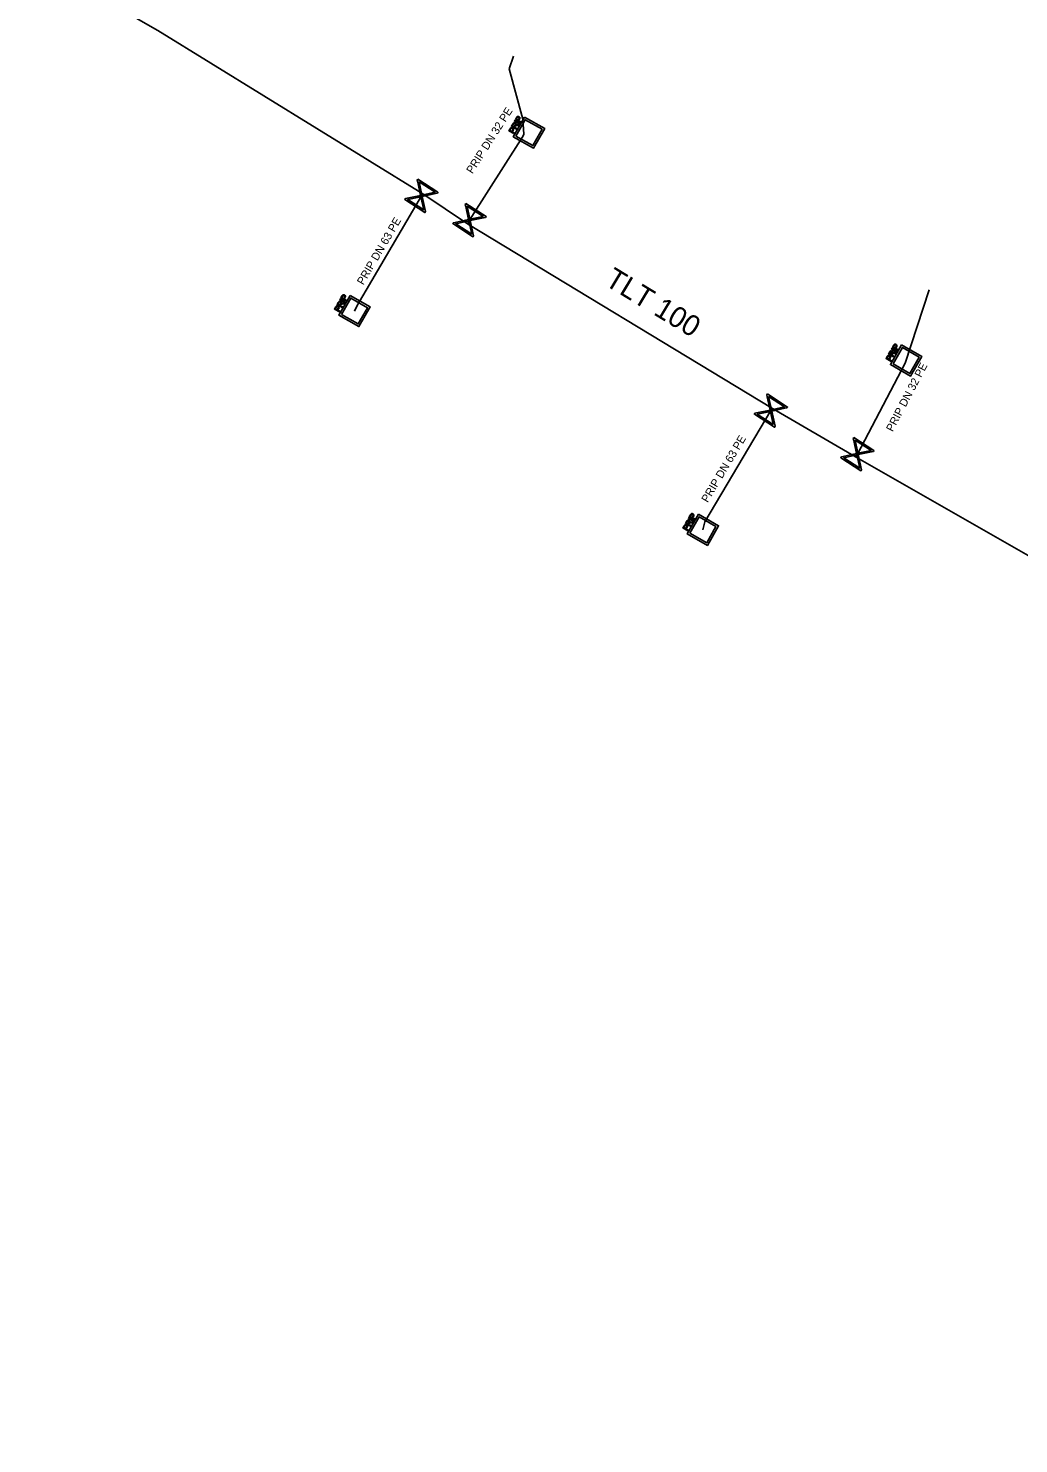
# Model space of a CAD drawing. Extents: x -643544 to -637295, y -1119190 to -1111715.
# Drawn here: x -642004.6 to -641942.8, y -1113743.8 to -1113655.3 of the extents above; entities that cross this region are included whole.
import ezdxf

# ---------------------------------------------------------------- set-up
doc = ezdxf.new("R2010")
doc.units = 0
for name, color, linetype in [('Default', 7, 'Continuous'), ('VP Popis přípojky', 7, 'Continuous'), ('VP Přípojka', 7, 'Continuous'), ('VP Řad', 7, 'Continuous'), ('VP Řad - popis', 7, 'Continuous'), ('VP Šachta', 7, 'Continuous'), ('VP Šoupě', 7, 'Continuous')]:
    doc.layers.add(name, color=color, linetype=linetype)

msp = doc.modelspace()

# ---------------------------------------------------------------- linework, layer by layer
at = {"layer": 'Default'}
for points in [[(-641974.143, -1113660.926), (-641974.126, -1113660.895), (-641974.113, -1113660.88), (-641974.096, -1113660.86), (-641974.076, -1113660.85), (-641974.057, -1113660.84), (-641974.032, -1113660.842), (-641974.008, -1113660.844), (-641973.985, -1113660.857), (-641973.945, -1113660.88), (-641973.932, -1113660.921), (-641973.919, -1113660.961), (-641973.957, -1113661.027)], [(-641973.993, -1113661.006), (-641973.97, -1113660.966), (-641973.975, -1113660.941), (-641973.98, -1113660.916), (-641974.008, -1113660.9), (-641974.027, -1113660.889), (-641974.046, -1113660.891), (-641974.065, -1113660.893), (-641974.079, -1113660.906), (-641974.088, -1113660.915), (-641974.104, -1113660.944)], [(-641974.542, -1113661.621), (-641974.525, -1113661.591), (-641974.512, -1113661.575), (-641974.495, -1113661.556), (-641974.475, -1113661.546), (-641974.456, -1113661.536), (-641974.431, -1113661.538), (-641974.407, -1113661.54), (-641974.384, -1113661.553), (-641974.344, -1113661.576), (-641974.331, -1113661.616), (-641974.318, -1113661.657), (-641974.356, -1113661.722)], [(-641974.392, -1113661.702), (-641974.369, -1113661.662), (-641974.374, -1113661.637), (-641974.38, -1113661.612), (-641974.407, -1113661.596), (-641974.426, -1113661.585), (-641974.445, -1113661.587), (-641974.465, -1113661.588), (-641974.478, -1113661.602), (-641974.487, -1113661.611), (-641974.504, -1113661.639)], [(-641974.372, -1113661.322), (-641974.348, -1113661.281), (-641974.327, -1113661.264), (-641974.306, -1113661.247), (-641974.278, -1113661.247), (-641974.249, -1113661.246), (-641974.224, -1113661.261), (-641974.19, -1113661.28), (-641974.18, -1113661.314), (-641974.17, -1113661.348), (-641974.189, -1113661.396), (-641974.171, -1113661.385), (-641974.159, -1113661.381), (-641974.133, -1113661.372), (-641974.098, -1113661.37)], [(-641974.239, -1113661.41), (-641974.222, -1113661.381), (-641974.219, -1113661.362), (-641974.216, -1113661.343), (-641974.224, -1113661.327), (-641974.232, -1113661.312), (-641974.248, -1113661.303), (-641974.269, -1113661.291), (-641974.293, -1113661.299), (-641974.316, -1113661.306), (-641974.336, -1113661.341)], [(-641974.1, -1113661.42), (-641974.139, -1113661.422), (-641974.16, -1113661.425), (-641974.182, -1113661.428), (-641974.193, -1113661.434), (-641974.204, -1113661.441), (-641974.212, -1113661.449), (-641974.218, -1113661.454), (-641974.227, -1113661.47)], [(-641985.272, -1113672.462), (-641985.248, -1113672.421), (-641985.227, -1113672.404), (-641985.206, -1113672.387), (-641985.178, -1113672.387), (-641985.149, -1113672.386), (-641985.124, -1113672.401), (-641985.09, -1113672.42), (-641985.08, -1113672.454), (-641985.07, -1113672.488), (-641985.089, -1113672.536), (-641985.071, -1113672.525), (-641985.059, -1113672.521), (-641985.033, -1113672.512), (-641984.998, -1113672.51)], [(-641985.139, -1113672.55), (-641985.122, -1113672.521), (-641985.119, -1113672.502), (-641985.116, -1113672.483), (-641985.124, -1113672.467), (-641985.132, -1113672.452), (-641985.148, -1113672.443), (-641985.169, -1113672.431), (-641985.193, -1113672.439), (-641985.216, -1113672.446), (-641985.236, -1113672.481)], [(-641985, -1113672.56), (-641985.039, -1113672.562), (-641985.06, -1113672.565), (-641985.082, -1113672.568), (-641985.093, -1113672.574), (-641985.104, -1113672.581), (-641985.112, -1113672.589), (-641985.118, -1113672.594), (-641985.127, -1113672.61)], [(-641985.043, -1113672.066), (-641985.026, -1113672.035), (-641985.013, -1113672.02), (-641984.996, -1113672), (-641984.976, -1113671.99), (-641984.957, -1113671.98), (-641984.932, -1113671.982), (-641984.908, -1113671.984), (-641984.885, -1113671.997), (-641984.845, -1113672.02), (-641984.832, -1113672.061), (-641984.819, -1113672.101), (-641984.857, -1113672.167)], [(-641984.893, -1113672.146), (-641984.87, -1113672.106), (-641984.875, -1113672.081), (-641984.88, -1113672.056), (-641984.908, -1113672.04), (-641984.927, -1113672.029), (-641984.946, -1113672.031), (-641984.965, -1113672.033), (-641984.979, -1113672.046), (-641984.988, -1113672.055), (-641985.004, -1113672.084)], [(-641985.442, -1113672.761), (-641985.425, -1113672.731), (-641985.412, -1113672.715), (-641985.395, -1113672.696), (-641985.375, -1113672.686), (-641985.356, -1113672.676), (-641985.331, -1113672.678), (-641985.307, -1113672.68), (-641985.284, -1113672.693), (-641985.244, -1113672.716), (-641985.231, -1113672.756), (-641985.218, -1113672.797), (-641985.256, -1113672.862)], [(-641985.292, -1113672.842), (-641985.269, -1113672.802), (-641985.274, -1113672.777), (-641985.28, -1113672.752), (-641985.307, -1113672.736), (-641985.326, -1113672.725), (-641985.345, -1113672.727), (-641985.365, -1113672.728), (-641985.378, -1113672.742), (-641985.387, -1113672.751), (-641985.404, -1113672.779)], [(-641950.583, -1113675.156), (-641950.566, -1113675.125), (-641950.553, -1113675.11), (-641950.536, -1113675.09), (-641950.516, -1113675.08), (-641950.497, -1113675.07), (-641950.472, -1113675.072), (-641950.448, -1113675.074), (-641950.425, -1113675.087), (-641950.385, -1113675.11), (-641950.372, -1113675.151), (-641950.359, -1113675.191), (-641950.397, -1113675.257)], [(-641950.433, -1113675.236), (-641950.41, -1113675.196), (-641950.415, -1113675.171), (-641950.42, -1113675.146), (-641950.448, -1113675.13), (-641950.467, -1113675.119), (-641950.486, -1113675.121), (-641950.505, -1113675.123), (-641950.519, -1113675.136), (-641950.528, -1113675.145), (-641950.544, -1113675.174)], [(-641950.982, -1113675.851), (-641950.965, -1113675.821), (-641950.952, -1113675.805), (-641950.935, -1113675.786), (-641950.915, -1113675.776), (-641950.896, -1113675.766), (-641950.871, -1113675.768), (-641950.847, -1113675.77), (-641950.824, -1113675.783), (-641950.784, -1113675.806), (-641950.771, -1113675.846), (-641950.758, -1113675.887), (-641950.796, -1113675.952)], [(-641950.832, -1113675.932), (-641950.809, -1113675.892), (-641950.814, -1113675.867), (-641950.82, -1113675.842), (-641950.847, -1113675.826), (-641950.866, -1113675.815), (-641950.885, -1113675.817), (-641950.905, -1113675.818), (-641950.918, -1113675.832), (-641950.927, -1113675.841), (-641950.944, -1113675.869)], [(-641950.812, -1113675.552), (-641950.788, -1113675.511), (-641950.767, -1113675.494), (-641950.746, -1113675.477), (-641950.718, -1113675.477), (-641950.689, -1113675.476), (-641950.664, -1113675.491), (-641950.63, -1113675.51), (-641950.62, -1113675.544), (-641950.61, -1113675.578), (-641950.629, -1113675.626), (-641950.611, -1113675.615), (-641950.599, -1113675.611), (-641950.573, -1113675.602), (-641950.538, -1113675.6)], [(-641950.679, -1113675.64), (-641950.662, -1113675.611), (-641950.659, -1113675.592), (-641950.656, -1113675.573), (-641950.664, -1113675.557), (-641950.672, -1113675.542), (-641950.688, -1113675.533), (-641950.709, -1113675.521), (-641950.733, -1113675.529), (-641950.756, -1113675.536), (-641950.776, -1113675.571)], [(-641950.54, -1113675.65), (-641950.579, -1113675.652), (-641950.6, -1113675.655), (-641950.622, -1113675.658), (-641950.633, -1113675.664), (-641950.644, -1113675.671), (-641950.652, -1113675.679), (-641950.658, -1113675.684), (-641950.667, -1113675.7)], [(-641963.273, -1113685.736), (-641963.256, -1113685.705), (-641963.243, -1113685.69), (-641963.226, -1113685.67), (-641963.206, -1113685.66), (-641963.187, -1113685.65), (-641963.162, -1113685.652), (-641963.138, -1113685.654), (-641963.115, -1113685.667), (-641963.075, -1113685.69), (-641963.062, -1113685.731), (-641963.049, -1113685.771), (-641963.087, -1113685.837)], [(-641963.123, -1113685.816), (-641963.1, -1113685.776), (-641963.105, -1113685.751), (-641963.11, -1113685.726), (-641963.138, -1113685.71), (-641963.157, -1113685.699), (-641963.176, -1113685.701), (-641963.195, -1113685.703), (-641963.209, -1113685.716), (-641963.218, -1113685.725), (-641963.234, -1113685.754)], [(-641963.672, -1113686.431), (-641963.655, -1113686.401), (-641963.642, -1113686.385), (-641963.625, -1113686.366), (-641963.605, -1113686.356), (-641963.586, -1113686.346), (-641963.561, -1113686.348), (-641963.537, -1113686.35), (-641963.514, -1113686.363), (-641963.474, -1113686.386), (-641963.461, -1113686.426), (-641963.448, -1113686.467), (-641963.486, -1113686.532)], [(-641963.522, -1113686.512), (-641963.499, -1113686.472), (-641963.504, -1113686.447), (-641963.51, -1113686.422), (-641963.537, -1113686.406), (-641963.556, -1113686.395), (-641963.575, -1113686.397), (-641963.595, -1113686.398), (-641963.608, -1113686.412), (-641963.617, -1113686.421), (-641963.634, -1113686.449)], [(-641963.502, -1113686.132), (-641963.478, -1113686.091), (-641963.457, -1113686.074), (-641963.436, -1113686.057), (-641963.408, -1113686.057), (-641963.379, -1113686.056), (-641963.354, -1113686.071), (-641963.32, -1113686.09), (-641963.31, -1113686.124), (-641963.3, -1113686.158), (-641963.319, -1113686.206), (-641963.301, -1113686.195), (-641963.289, -1113686.191), (-641963.263, -1113686.182), (-641963.228, -1113686.18)], [(-641963.369, -1113686.22), (-641963.352, -1113686.191), (-641963.349, -1113686.172), (-641963.346, -1113686.153), (-641963.354, -1113686.137), (-641963.362, -1113686.122), (-641963.378, -1113686.113), (-641963.399, -1113686.101), (-641963.423, -1113686.109), (-641963.446, -1113686.116), (-641963.466, -1113686.151)], [(-641963.23, -1113686.23), (-641963.269, -1113686.232), (-641963.29, -1113686.235), (-641963.312, -1113686.238), (-641963.323, -1113686.244), (-641963.334, -1113686.251), (-641963.342, -1113686.259), (-641963.348, -1113686.264), (-641963.357, -1113686.28)]]:
    msp.add_open_spline(points, degree=3, dxfattribs=at)
at = {"layer": 'VP Přípojka'}
for points in [[(-641977.2, -1113667.56), (-641977.08, -1113667.32), (-641973.75, -1113662.09), (-641973.67, -1113661.95), (-641973.74, -1113661.02), (-641974.6, -1113657.87), (-641974.32, -1113657.08)], [(-641984.26, -1113673), (-641984.09, -1113672.66), (-641980.08, -1113665.81), (-641979.98, -1113665.68)], [(-641952.96, -1113682.11), (-641952.84, -1113681.94), (-641949.86, -1113676.25), (-641948.36, -1113671.67)], [(-641962.49, -1113686.67), (-641962.38, -1113686.16), (-641958.24, -1113679.22), (-641958.15, -1113679.09)]]:
    msp.add_lwpolyline(points, dxfattribs=at)
at = {"layer": 'VP Řad'}
msp.add_lwpolyline([(-641873.9, -1113743.75), (-641874.14, -1113743.29), (-641875.92, -1113739.91), (-641878.16, -1113735.53), (-641882.26, -1113729.36), (-641885.55, -1113724.92), (-641888.37, -1113721.73), (-641893.14, -1113717.58), (-641895.32, -1113716), (-641905.37, -1113709.33), (-641912.23, -1113705.41), (-641929.14, -1113695.91), (-641935.76, -1113691.93), (-641952.96, -1113682.11), (-641958.15, -1113679.09), (-641977.2, -1113667.56), (-641979.98, -1113665.68), (-641996.54, -1113655.48), (-642004.64, -1113650.84)], dxfattribs=at)
at = {"layer": 'VP Šachta'}
for points in [[(-641973.637, -1113660.888), (-641972.377, -1113661.608), (-641973.078, -1113662.835), (-641974.338, -1113662.115), (-641973.637, -1113660.888)], [(-641973.957, -1113661.323), (-641974.269, -1113661.145), (-641974.246, -1113661.105), (-641973.934, -1113661.283), (-641973.957, -1113661.323)], [(-641973.898, -1113661.22), (-641974.21, -1113661.042), (-641974.143, -1113660.926)], [(-641974.171, -1113662.071), (-641973.125, -1113662.669), (-641972.544, -1113661.652), (-641973.589, -1113661.054), (-641974.171, -1113662.071)], [(-641974.104, -1113660.944), (-641974.15, -1113661.023), (-641974.039, -1113661.087)], [(-641974.039, -1113661.087), (-641973.993, -1113661.006)], [(-641973.957, -1113661.027), (-641974.003, -1113661.107), (-641973.875, -1113661.18), (-641973.898, -1113661.22)], [(-641974.298, -1113661.916), (-641974.609, -1113661.738), (-641974.542, -1113661.621)], [(-641974.504, -1113661.639), (-641974.549, -1113661.719), (-641974.438, -1113661.782)], [(-641974.139, -1113661.638), (-641974.45, -1113661.46), (-641974.372, -1113661.322)], [(-641974.438, -1113661.782), (-641974.392, -1113661.702)], [(-641974.356, -1113661.722), (-641974.402, -1113661.803), (-641974.275, -1113661.876), (-641974.298, -1113661.916)], [(-641974.336, -1113661.341), (-641974.392, -1113661.439), (-641974.289, -1113661.498)], [(-641974.289, -1113661.498), (-641974.239, -1113661.41)], [(-641974.227, -1113661.47), (-641974.254, -1113661.518), (-641974.115, -1113661.597), (-641974.139, -1113661.638)], [(-641974.098, -1113661.37), (-641973.982, -1113661.365), (-641974.012, -1113661.417), (-641974.1, -1113661.42)], [(-641985.039, -1113672.778), (-641985.35, -1113672.6), (-641985.272, -1113672.462)], [(-641985.236, -1113672.481), (-641985.292, -1113672.579), (-641985.189, -1113672.638)], [(-641984.537, -1113672.028), (-641983.277, -1113672.748), (-641983.978, -1113673.975), (-641985.238, -1113673.255), (-641984.537, -1113672.028)], [(-641985.189, -1113672.638), (-641985.139, -1113672.55)], [(-641984.857, -1113672.463), (-641985.169, -1113672.285), (-641985.146, -1113672.245), (-641984.834, -1113672.423), (-641984.857, -1113672.463)], [(-641985.127, -1113672.61), (-641985.154, -1113672.658), (-641985.015, -1113672.737), (-641985.039, -1113672.778)], [(-641984.798, -1113672.36), (-641985.11, -1113672.182), (-641985.043, -1113672.066)], [(-641985.071, -1113673.211), (-641984.025, -1113673.809), (-641983.444, -1113672.792), (-641984.489, -1113672.194), (-641985.071, -1113673.211)], [(-641985.004, -1113672.084), (-641985.05, -1113672.163), (-641984.939, -1113672.227)], [(-641984.998, -1113672.51), (-641984.882, -1113672.505), (-641984.912, -1113672.557), (-641985, -1113672.56)], [(-641984.939, -1113672.227), (-641984.893, -1113672.146)], [(-641984.857, -1113672.167), (-641984.903, -1113672.247), (-641984.775, -1113672.32), (-641984.798, -1113672.36)], [(-641985.198, -1113673.056), (-641985.509, -1113672.878), (-641985.442, -1113672.761)], [(-641985.404, -1113672.779), (-641985.449, -1113672.859), (-641985.338, -1113672.922)], [(-641985.338, -1113672.922), (-641985.292, -1113672.842)], [(-641985.256, -1113672.862), (-641985.302, -1113672.943), (-641985.175, -1113673.016), (-641985.198, -1113673.056)], [(-641950.077, -1113675.118), (-641948.817, -1113675.838), (-641949.518, -1113677.065), (-641950.778, -1113676.345), (-641950.077, -1113675.118)], [(-641950.338, -1113675.45), (-641950.65, -1113675.272), (-641950.583, -1113675.156)], [(-641950.611, -1113676.301), (-641949.565, -1113676.899), (-641948.984, -1113675.882), (-641950.029, -1113675.284), (-641950.611, -1113676.301)], [(-641950.544, -1113675.174), (-641950.59, -1113675.253), (-641950.479, -1113675.317)], [(-641950.479, -1113675.317), (-641950.433, -1113675.236)], [(-641950.397, -1113675.257), (-641950.443, -1113675.337), (-641950.315, -1113675.41), (-641950.338, -1113675.45)], [(-641950.738, -1113676.146), (-641951.049, -1113675.968), (-641950.982, -1113675.851)], [(-641950.944, -1113675.869), (-641950.989, -1113675.949), (-641950.878, -1113676.012)], [(-641950.579, -1113675.868), (-641950.89, -1113675.69), (-641950.812, -1113675.552)], [(-641950.878, -1113676.012), (-641950.832, -1113675.932)], [(-641950.796, -1113675.952), (-641950.842, -1113676.033), (-641950.715, -1113676.106), (-641950.738, -1113676.146)], [(-641950.776, -1113675.571), (-641950.832, -1113675.669), (-641950.729, -1113675.728)], [(-641950.729, -1113675.728), (-641950.679, -1113675.64)], [(-641950.397, -1113675.553), (-641950.709, -1113675.375), (-641950.686, -1113675.335), (-641950.374, -1113675.513), (-641950.397, -1113675.553)], [(-641950.667, -1113675.7), (-641950.694, -1113675.748), (-641950.555, -1113675.827), (-641950.579, -1113675.868)], [(-641950.538, -1113675.6), (-641950.422, -1113675.595), (-641950.452, -1113675.647), (-641950.54, -1113675.65)], [(-641962.767, -1113685.698), (-641961.507, -1113686.418), (-641962.208, -1113687.645), (-641963.468, -1113686.925), (-641962.767, -1113685.698)], [(-641963.028, -1113686.03), (-641963.34, -1113685.852), (-641963.273, -1113685.736)], [(-641963.301, -1113686.881), (-641962.255, -1113687.479), (-641961.674, -1113686.462), (-641962.719, -1113685.864), (-641963.301, -1113686.881)], [(-641963.234, -1113685.754), (-641963.28, -1113685.833), (-641963.169, -1113685.897)], [(-641963.169, -1113685.897), (-641963.123, -1113685.816)], [(-641963.087, -1113685.837), (-641963.133, -1113685.917), (-641963.005, -1113685.99), (-641963.028, -1113686.03)], [(-641963.428, -1113686.726), (-641963.739, -1113686.548), (-641963.672, -1113686.431)], [(-641963.634, -1113686.449), (-641963.679, -1113686.529), (-641963.568, -1113686.592)], [(-641963.269, -1113686.448), (-641963.58, -1113686.27), (-641963.502, -1113686.132)], [(-641963.568, -1113686.592), (-641963.522, -1113686.512)], [(-641963.486, -1113686.532), (-641963.532, -1113686.613), (-641963.405, -1113686.686), (-641963.428, -1113686.726)], [(-641963.466, -1113686.151), (-641963.522, -1113686.249), (-641963.419, -1113686.308)], [(-641963.419, -1113686.308), (-641963.369, -1113686.22)], [(-641963.087, -1113686.133), (-641963.399, -1113685.955), (-641963.376, -1113685.915), (-641963.064, -1113686.093), (-641963.087, -1113686.133)], [(-641963.357, -1113686.28), (-641963.384, -1113686.328), (-641963.245, -1113686.407), (-641963.269, -1113686.448)], [(-641963.228, -1113686.18), (-641963.112, -1113686.175), (-641963.142, -1113686.227), (-641963.23, -1113686.23)]]:
    msp.add_lwpolyline(points, dxfattribs=at)
at = {"layer": 'VP Šoupě'}
for points in [[(-641980.304, -1113664.773), (-641979.043, -1113665.586), (-641979.079, -1113665.641), (-641979.205, -1113665.664), (-641980.026, -1113665.843), (-641979.82, -1113666.791), (-641979.856, -1113666.847), (-641981.117, -1113666.034), (-641981.081, -1113665.979), (-641980.131, -1113665.775), (-641980.31, -1113664.955), (-641980.34, -1113664.829), (-641980.304, -1113664.773)], [(-641980.223, -1113664.937), (-641980.045, -1113665.757), (-641979.227, -1113665.579), (-641980.223, -1113664.937)], [(-641979.933, -1113666.685), (-641980.112, -1113665.862), (-641980.934, -1113666.04), (-641979.933, -1113666.685)], [(-641977.304, -1113666.283), (-641976.043, -1113667.096), (-641976.079, -1113667.151), (-641976.205, -1113667.174), (-641977.026, -1113667.353), (-641976.82, -1113668.301), (-641976.856, -1113668.357), (-641978.117, -1113667.544), (-641978.081, -1113667.489), (-641977.131, -1113667.285), (-641977.31, -1113666.465), (-641977.34, -1113666.339), (-641977.304, -1113666.283)], [(-641977.223, -1113666.447), (-641977.045, -1113667.267), (-641976.227, -1113667.089), (-641977.223, -1113666.447)], [(-641976.933, -1113668.195), (-641977.112, -1113667.372), (-641977.934, -1113667.55), (-641976.933, -1113668.195)], [(-641958.464, -1113678.183), (-641957.203, -1113678.996), (-641957.239, -1113679.051), (-641957.365, -1113679.074), (-641958.186, -1113679.253), (-641957.98, -1113680.201), (-641958.016, -1113680.257), (-641959.277, -1113679.444), (-641959.241, -1113679.389), (-641958.291, -1113679.185), (-641958.47, -1113678.365), (-641958.5, -1113678.239), (-641958.464, -1113678.183)], [(-641958.383, -1113678.347), (-641958.205, -1113679.167), (-641957.387, -1113678.989), (-641958.383, -1113678.347)], [(-641958.093, -1113680.095), (-641958.272, -1113679.272), (-641959.094, -1113679.45), (-641958.093, -1113680.095)], [(-641953.064, -1113680.903), (-641951.803, -1113681.716), (-641951.839, -1113681.771), (-641951.965, -1113681.794), (-641952.786, -1113681.973), (-641952.58, -1113682.921), (-641952.616, -1113682.977), (-641953.877, -1113682.164), (-641953.841, -1113682.109), (-641952.891, -1113681.905), (-641953.07, -1113681.085), (-641953.1, -1113680.959), (-641953.064, -1113680.903)], [(-641952.983, -1113681.067), (-641952.805, -1113681.887), (-641951.987, -1113681.709), (-641952.983, -1113681.067)], [(-641952.693, -1113682.815), (-641952.872, -1113681.992), (-641953.694, -1113682.17), (-641952.693, -1113682.815)]]:
    msp.add_lwpolyline(points, dxfattribs=at)

# ---------------------------------------------------------------- texts
at = {"layer": 'VP Popis přípojky'}
for s, rotation, p in [('PRIP DN 32 PE', 57.51463, (-641976.889, -1113664.465)), ('PRIP DN 63 PE', 59.65523, (-641983.707, -1113671.413)), ('PRIP DN 32 PE', 62.35779, (-641950.633, -1113680.581)), ('PRIP DN 63 PE', 59.18216, (-641962.192, -1113685.008))]:
    msp.add_text(s, height=0.5, rotation=rotation, dxfattribs=at).set_placement(p)
at = {"layer": 'VP Řad - popis'}
msp.add_text('TLT 100', height=1.3, rotation=328.8156, dxfattribs=at).set_placement((-641968.694, -1113671.338))

doc.saveas('drawing.dxf')
